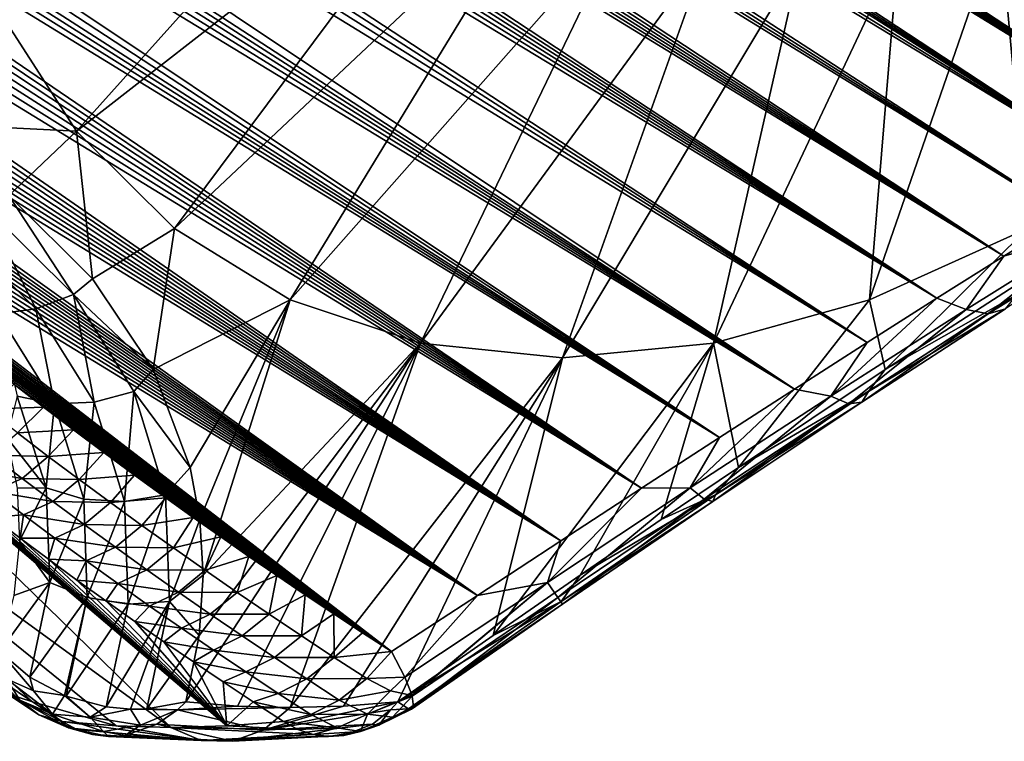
# Model space of a CAD drawing. Header units: metres. Extents: x -80 to 80, y -455 to 95.
# Tile 653 of 656: x 52 to 65, y -54 to -45. Entities that reach past the tile are written whole.
import ezdxf

# ---------------------------------------------------------------- set-up
doc = ezdxf.new("R2010")
doc.units = ezdxf.units.M
doc.layers.add('solid_501010_k_01_01', color=7, linetype='CONTINUOUS')

msp = doc.modelspace()

# ---------------------------------------------------------------- linework, layer by layer
at = {"layer": 'solid_501010_k_01_01'}
for points in [[(65.548538, -47.274212, 50.044323), (42.605839, -33.175243, 28.694996), (42.912868, -33.127987, 28.647327)], [(65.548538, -47.274212, 50.044323), (42.912868, -33.127987, 28.647327), (43.267628, -33.097145, 28.617872)], [(65.548538, -47.274212, 50.044323), (43.267628, -33.097145, 28.617872), (43.681271, -33.086975, 28.611425)], [(66.3256, -46.798866, 49.37059), (43.681271, -33.086975, 28.611425), (44.167881, -33.103352, 28.634546)], [(66.3256, -46.798866, 49.37059), (65.548538, -47.274212, 50.044323), (43.681271, -33.086975, 28.611425)], [(66.3256, -46.798866, 49.37059), (44.167881, -33.103352, 28.634546), (44.745441, -33.1549, 28.697073)], [(66.3256, -46.798866, 49.37059), (44.745441, -33.1549, 28.697073), (45.073944, -33.197006, 28.746624)], [(64.733795, -47.779404, 50.635601), (42.100861, -33.308701, 28.833336), (42.337372, -33.236053, 28.757635)], [(64.733795, -47.779404, 50.635601), (42.337372, -33.236053, 28.757635), (42.605839, -33.175243, 28.694996)], [(65.548538, -47.274212, 50.044323), (64.733795, -47.779404, 50.635601), (42.605839, -33.175243, 28.694996)], [(66.3256, -46.798866, 49.37059), (45.073944, -33.197006, 28.746624), (45.432449, -33.252205, 28.810928)], [(66.3256, -46.798866, 49.37059), (45.432449, -33.252205, 28.810928), (45.823433, -33.322269, 28.892071)], [(64.733795, -47.779404, 50.635601), (41.70084, -33.487366, 29.021276), (41.890041, -33.392525, 28.921299)], [(64.733795, -47.779404, 50.635601), (41.890041, -33.392525, 28.921299), (42.100861, -33.308701, 28.833336)], [(67.063126, -46.354259, 48.614159), (45.823433, -33.322269, 28.892071), (46.249115, -33.408878, 28.991949)], [(67.063126, -46.354259, 48.614159), (66.3256, -46.798866, 49.37059), (45.823433, -33.322269, 28.892071)], [(67.063126, -46.354259, 48.614159), (46.249115, -33.408878, 28.991949), (46.711929, -33.513893, 29.112722)], [(64.733795, -47.779404, 50.635601), (41.529827, -33.594189, 29.134323), (41.70084, -33.487366, 29.021276)], [(67.063126, -46.354259, 48.614159), (46.711929, -33.513893, 29.112722), (47.21558, -33.639915, 29.257635)], [(63.882748, -48.313683, 51.144054), (41.374454, -33.714417, 29.261889), (41.529827, -33.594189, 29.134323)], [(64.733795, -47.779404, 50.635601), (63.882748, -48.313683, 51.144054), (41.529827, -33.594189, 29.134323)], [(67.063126, -46.354259, 48.614159), (47.21558, -33.639915, 29.257635), (47.575535, -33.736729, 29.369007)], [(63.882748, -48.313683, 51.144054), (41.233479, -33.850204, 29.406296), (41.374454, -33.714417, 29.261889)], [(67.063126, -46.354259, 48.614159), (47.575535, -33.736729, 29.369007), (47.95578, -33.844482, 29.492994)], [(63.882748, -48.313683, 51.144054), (41.10648, -34.004623, 29.570873), (41.233479, -33.850204, 29.406296)], [(67.758621, -45.941441, 47.774254), (47.95578, -33.844482, 29.492994), (48.35775, -33.964241, 29.631008)], [(67.758621, -45.941441, 47.774254), (67.063126, -46.354259, 48.614159), (47.95578, -33.844482, 29.492994)], [(63.882748, -48.313683, 51.144054), (40.993908, -34.181686, 29.759912), (41.10648, -34.004623, 29.570873)], [(67.758621, -45.941441, 47.774254), (48.35775, -33.964241, 29.631008), (48.782379, -34.096737, 29.783926)], [(67.758621, -45.941441, 47.774254), (48.782379, -34.096737, 29.783926), (49.230949, -34.242931, 29.953012)], [(63.882748, -48.313683, 51.144054), (40.897888, -34.386089, 29.978529), (40.993908, -34.181686, 29.759912)], [(67.758621, -45.941441, 47.774254), (49.230949, -34.242931, 29.953012), (49.704945, -34.403931, 30.139719)], [(62.996235, -48.876427, 51.568665), (40.821678, -34.624382, 30.233854), (40.897888, -34.386089, 29.978529)], [(63.882748, -48.313683, 51.144054), (62.996235, -48.876427, 51.568665), (40.897888, -34.386089, 29.978529)], [(67.758621, -45.941441, 47.774254), (49.704945, -34.403931, 30.139719), (50.205379, -34.580555, 30.345104)], [(62.996235, -48.876427, 51.568665), (40.770573, -34.90427, 30.534304), (40.821678, -34.624382, 30.233854)], [(67.758621, -45.941441, 47.774254), (50.205379, -34.580555, 30.345104), (50.734352, -34.774342, 30.57131)], [(68.408913, -45.561638, 46.849663), (50.734352, -34.774342, 30.57131), (51.292614, -34.985966, 30.819185)], [(68.408913, -45.561638, 46.849663), (67.758621, -45.941441, 47.774254), (50.734352, -34.774342, 30.57131)], [(62.996235, -48.876427, 51.568665), (40.752106, -35.236153, 30.891275), (40.770573, -34.90427, 30.534304)], [(68.408913, -45.561638, 46.849663), (51.292614, -34.985966, 30.819185), (51.732571, -35.157856, 31.021484)], [(68.408913, -45.561638, 46.849663), (51.732571, -35.157856, 31.021484), (52.190136, -35.340679, 31.237164)], [(62.07473, -49.46706, 51.907646), (40.77747, -35.632664, 31.31881), (40.752106, -35.236153, 30.891275)], [(62.996235, -48.876427, 51.568665), (62.07473, -49.46706, 51.907646), (40.752106, -35.236153, 30.891275)], [(68.408913, -45.561638, 46.849663), (52.190136, -35.340679, 31.237164), (52.667511, -35.536091, 31.468807)], [(68.408913, -45.561638, 46.849663), (52.667511, -35.536091, 31.468807), (53.165024, -35.744373, 31.716799)], [(62.07473, -49.46706, 51.907646), (40.810852, -35.859318, 31.563648), (40.77747, -35.632664, 31.31881)], [(68.408913, -45.561638, 46.849663), (53.165024, -35.744373, 31.716799), (53.577412, -35.920216, 31.926826)], [(62.07473, -49.46706, 51.907646), (40.86095, -36.10738, 31.832026), (40.810852, -35.859318, 31.563648)], [(68.408913, -45.561638, 46.849663), (53.577412, -35.920216, 31.926826), (54.004257, -36.105492, 32.149189)], [(62.07473, -49.46706, 51.907646), (40.930321, -36.378494, 32.1259), (40.86095, -36.10738, 31.832026)], [(68.408913, -45.561638, 46.849663), (54.004257, -36.105492, 32.149189), (54.446476, -36.300804, 32.384769)], [(62.07473, -49.46706, 51.907646), (41.021263, -36.674271, 32.447117), (40.930321, -36.378494, 32.1259)], [(69.010132, -45.216232, 45.838749), (54.446476, -36.300804, 32.384769), (54.90321, -36.505486, 32.632423)], [(69.010132, -45.216232, 45.838749), (68.408913, -45.561638, 46.849663), (54.446476, -36.300804, 32.384769)], [(69.010132, -45.216232, 45.838749), (54.90321, -36.505486, 32.632423), (55.374962, -36.720264, 32.893543)], [(61.118523, -50.084911, 52.158352), (41.136318, -36.996544, 32.797779), (41.021263, -36.674271, 32.447117)], [(62.07473, -49.46706, 51.907646), (61.118523, -50.084911, 52.158352), (41.021263, -36.674271, 32.447117)], [(69.010132, -45.216232, 45.838749), (55.374962, -36.720264, 32.893543), (55.780003, -36.907539, 33.122585)], [(69.010132, -45.216232, 45.838749), (55.780003, -36.907539, 33.122585), (56.196869, -37.102673, 33.362251)], [(61.118523, -50.084911, 52.158352), (41.279289, -37.347832, 33.181049), (41.136318, -36.996544, 32.797779)], [(69.010132, -45.216232, 45.838749), (56.196869, -37.102673, 33.362251), (56.624928, -37.305317, 33.612041)], [(61.118523, -50.084911, 52.158352), (41.391716, -37.599209, 33.455971), (41.279289, -37.347832, 33.181049)], [(69.010132, -45.216232, 45.838749), (56.624928, -37.305317, 33.612041), (57.062515, -37.514965, 33.871696)], [(69.010132, -45.216232, 45.838749), (57.062515, -37.514965, 33.871696), (57.507988, -37.731094, 34.140949)], [(61.118523, -50.084911, 52.158352), (41.518806, -37.865005, 33.747196), (41.391716, -37.599209, 33.455971)], [(69.010132, -45.216232, 45.838749), (57.507988, -37.731094, 34.140949), (57.961796, -37.95388, 34.420071)], [(61.118523, -50.084911, 52.158352), (41.662155, -38.146187, 34.056019), (41.518806, -37.865005, 33.747196)], [(69.010132, -45.216232, 45.838749), (57.961796, -37.95388, 34.420071), (58.424896, -38.183609, 34.709221)], [(60.127842, -50.729084, 52.317272), (41.822803, -38.443417, 34.383247), (41.662155, -38.146187, 34.056019)], [(61.118523, -50.084911, 52.158352), (60.127842, -50.729084, 52.317272), (41.662155, -38.146187, 34.056019)], [(69.010132, -45.216232, 45.838749), (58.424896, -38.183609, 34.709221), (58.895332, -38.419483, 35.007713)], [(69.010132, -45.216232, 45.838749), (58.895332, -38.419483, 35.007713), (59.371132, -38.66069, 35.314873)], [(60.127842, -50.729084, 52.317272), (42.002205, -38.757542, 34.730022), (41.822803, -38.443417, 34.383247)], [(69.557571, -44.906765, 44.739594), (59.371132, -38.66069, 35.314873), (59.851669, -38.906937, 35.63047)], [(69.557571, -44.906765, 44.739594), (69.010132, -45.216232, 45.838749), (59.371132, -38.66069, 35.314873)], [(60.127842, -50.729084, 52.317272), (42.202015, -39.08955, 35.097679), (42.002205, -38.757542, 34.730022)], [(69.557571, -44.906765, 44.739594), (59.851669, -38.906937, 35.63047), (60.338497, -39.158783, 35.955059)], [(60.127842, -50.729084, 52.317272), (42.423466, -39.440125, 35.487118), (42.202015, -39.08955, 35.097679)], [(69.557571, -44.906765, 44.739594), (60.338497, -39.158783, 35.955059), (60.830566, -39.415791, 36.28833)], [(69.557571, -44.906765, 44.739594), (60.830566, -39.415791, 36.28833), (61.255634, -39.63982, 36.58065)], [(60.127842, -50.729084, 52.317272), (42.668945, -39.810604, 35.900284), (42.423466, -39.440125, 35.487118)], [(69.557571, -44.906765, 44.739594), (61.255634, -39.63982, 36.58065), (61.683167, -39.86705, 36.878971)], [(60.127842, -50.729084, 52.317272), (42.939457, -40.201519, 36.337868), (42.668945, -39.810604, 35.900284)], [(69.557571, -44.906765, 44.739594), (61.683167, -39.86705, 36.878971), (62.114326, -40.097946, 37.183773)], [(69.557571, -44.906765, 44.739594), (62.114326, -40.097946, 37.183773), (62.548717, -40.332283, 37.494846)], [(59.102848, -51.398449, 52.3801), (43.16116, -40.509388, 36.68404), (42.939457, -40.201519, 36.337868)], [(60.127842, -50.729084, 52.317272), (59.102848, -51.398449, 52.3801), (42.939457, -40.201519, 36.337868)], [(69.557571, -44.906765, 44.739594), (62.548717, -40.332283, 37.494846), (62.985428, -40.569622, 37.811764)], [(59.102848, -51.398449, 52.3801), (43.398319, -40.829514, 37.044994), (43.16116, -40.509388, 36.68404)], [(69.557571, -44.906765, 44.739594), (62.985428, -40.569622, 37.811764), (63.423553, -40.809517, 38.134094)], [(59.102848, -51.398449, 52.3801), (43.653694, -41.163147, 37.422886), (43.398319, -40.829514, 37.044994)], [(69.557571, -44.906765, 44.739594), (63.423553, -40.809517, 38.134094), (63.862598, -41.051716, 38.461632)], [(59.102848, -51.398449, 52.3801), (43.927673, -41.510456, 37.817959), (43.653694, -41.163147, 37.422886)], [(51.947182, -44.642818, 69.333382), (52.94669, -46.188084, 67.38102), (57.473606, -41.143372, 68.748848)], [(52.94669, -46.188084, 67.38102), (58.123951, -42.148823, 67.478516), (57.473606, -41.143372, 68.748848)], [(69.557571, -44.906765, 44.739594), (63.862598, -41.051716, 38.461632), (64.303833, -41.296791, 38.795055)], [(69.557571, -44.906765, 44.739594), (64.303833, -41.296791, 38.795055), (64.746719, -41.544437, 39.134029)], [(59.102848, -51.398449, 52.3801), (44.160156, -41.798119, 38.146282), (43.927673, -41.510456, 37.817959)], [(59.102848, -51.398449, 52.3801), (44.406647, -42.095535, 38.487278), (44.160156, -41.798119, 38.146282)], [(59.102848, -51.398449, 52.3801), (44.668129, -42.403309, 38.841839), (44.406647, -42.095535, 38.487278)], [(52.94669, -46.188084, 67.38102), (54.194527, -47.427288, 65.354721), (58.123951, -42.148823, 67.478516)], [(54.194527, -47.427288, 65.354721), (58.935875, -42.955132, 66.160072), (58.123951, -42.148823, 67.478516)], [(59.102848, -51.398449, 52.3801), (44.943375, -42.720966, 39.209007), (44.668129, -42.403309, 38.841839)], [(58.043709, -52.091496, 52.341705), (45.233868, -43.048641, 39.589577), (44.943375, -42.720966, 39.209007)], [(59.102848, -51.398449, 52.3801), (58.043709, -52.091496, 52.341705), (44.943375, -42.720966, 39.209007)], [(58.043709, -52.091496, 52.341705), (45.488804, -43.329498, 39.917629), (45.233868, -43.048641, 39.589577)], [(54.194527, -47.427288, 65.354721), (55.662819, -48.332752, 63.299767), (58.935875, -42.955132, 66.160072)], [(55.662819, -48.332752, 63.299767), (59.891247, -43.544285, 64.822983), (58.935875, -42.955132, 66.160072)], [(65.034286, -47.427288, 54.167126), (65.988945, -42.955132, 58.880684), (64.682686, -43.544285, 59.877792)], [(58.043709, -52.091496, 52.341705), (45.75573, -43.618217, 40.256325), (45.488804, -43.329498, 39.917629)], [(55.662819, -48.332752, 63.299767), (57.318771, -48.884251, 61.262054), (59.891247, -43.544285, 64.822983)], [(57.318771, -48.884251, 61.262054), (60.968716, -43.903126, 63.497112), (59.891247, -43.544285, 64.822983)], [(63.026718, -48.332752, 55.69957), (64.682686, -43.544285, 59.877792), (63.391495, -43.903126, 60.99659)], [(63.026718, -48.332752, 55.69957), (65.034286, -47.427288, 54.167126), (64.682686, -43.544285, 59.877792)], [(58.043709, -52.091496, 52.341705), (46.0341, -43.914383, 40.60508), (45.75573, -43.618217, 40.256325)], [(58.043709, -52.091496, 52.341705), (46.323494, -44.216648, 40.962738), (46.0341, -43.914383, 40.60508)], [(57.318771, -48.884251, 61.262054), (59.125385, -49.069462, 59.287106), (60.968716, -43.903126, 63.497112)], [(60.968716, -43.903126, 63.497112), (59.125385, -49.069462, 59.287106), (62.144218, -44.023636, 62.212082)], [(61.042309, -48.884251, 57.419033), (63.391495, -43.903126, 60.99659), (62.144218, -44.023636, 62.212082)], [(61.042309, -48.884251, 57.419033), (63.026718, -48.332752, 55.69957), (63.391495, -43.903126, 60.99659)], [(59.125385, -49.069462, 59.287106), (61.042309, -48.884251, 57.419033), (62.144218, -44.023636, 62.212082)], [(58.043709, -52.091496, 52.341705), (46.623493, -44.523659, 41.328167), (46.323494, -44.216648, 40.962738)], [(58.043709, -52.091496, 52.341705), (46.934361, -44.835705, 41.701736), (46.623493, -44.523659, 41.328167)], [(50.75547, -46.077927, 68.692795), (52.94669, -46.188084, 67.38102), (51.947182, -44.642818, 69.333382)], [(58.043709, -52.091496, 52.341705), (47.256332, -45.153549, 42.084133), (46.934361, -44.835705, 41.701736)], [(58.043709, -52.091496, 52.341705), (47.588558, -45.475704, 42.473923), (47.256332, -45.153549, 42.084133)], [(58.043709, -52.091496, 52.341705), (47.930168, -45.800659, 42.869698), (47.588558, -45.475704, 42.473923)], [(58.043709, -52.091496, 52.341705), (48.280857, -46.127914, 43.271015), (47.930168, -45.800659, 42.869698)], [(56.950535, -52.806335, 52.196156), (48.641254, -46.458607, 43.679024), (48.280857, -46.127914, 43.271015)], [(58.043709, -52.091496, 52.341705), (56.950535, -52.806335, 52.196156), (48.280857, -46.127914, 43.271015)], [(50.75547, -46.077927, 68.692795), (52.087105, -47.008976, 67.092422), (52.94669, -46.188084, 67.38102)], [(52.087105, -47.008976, 67.092422), (53.151287, -48.065784, 65.36438), (52.94669, -46.188084, 67.38102)], [(53.151287, -48.065784, 65.36438), (54.194527, -47.427288, 65.354721), (52.94669, -46.188084, 67.38102)], [(56.950535, -52.806335, 52.196156), (49.010956, -46.791916, 44.093021), (48.641254, -46.458607, 43.679024)], [(56.950535, -52.806335, 52.196156), (49.3349, -47.078995, 44.452053), (49.010956, -46.791916, 44.093021)], [(52.908428, -48.267532, 65.262787), (52.087105, -47.008976, 67.092422), (51.791489, -47.158298, 67.076553)], [(52.908428, -48.267532, 65.262787), (53.151287, -48.065784, 65.36438), (52.087105, -47.008976, 67.092422)], [(56.950535, -52.806335, 52.196156), (49.665146, -47.366898, 44.814568), (49.3349, -47.078995, 44.452053)], [(51.791489, -47.158298, 67.076553), (51.351315, -47.375782, 66.885696), (52.431164, -48.448181, 65.132156)], [(52.908428, -48.267532, 65.262787), (51.791489, -47.158298, 67.076553), (52.431164, -48.448181, 65.132156)], [(65.864235, -47.450848, 50.432999), (64.733795, -47.779404, 50.635601), (65.548538, -47.274212, 50.044323)], [(56.950535, -52.806335, 52.196156), (50.002251, -47.65646, 45.18145), (49.665146, -47.366898, 44.814568)], [(52.431164, -48.448181, 65.132156), (51.351315, -47.375782, 66.885696), (51.950382, -48.512096, 64.926628)], [(53.151287, -48.065784, 65.36438), (53.920109, -49.22068, 63.553902), (54.194527, -47.427288, 65.354721)], [(53.920109, -49.22068, 63.553902), (55.662819, -48.332752, 63.299767), (54.194527, -47.427288, 65.354721)], [(63.225353, -49.220909, 53.949833), (65.034286, -47.427288, 54.167126), (63.026718, -48.332752, 55.69957)], [(63.225353, -49.220909, 53.949833), (65.010956, -48.065815, 53.124126), (65.034286, -47.427288, 54.167126)], [(65.864235, -47.450848, 50.432999), (64.255249, -48.454868, 51.495312), (64.733795, -47.779404, 50.635601)], [(64.535515, -48.512123, 51.937637), (64.255249, -48.454868, 51.495312), (65.864235, -47.450848, 50.432999)], [(66.196548, -47.47562, 50.840958), (64.535515, -48.512123, 51.937637), (65.864235, -47.450848, 50.432999)], [(64.756111, -48.448208, 52.41169), (64.535515, -48.512123, 51.937637), (66.196548, -47.47562, 50.840958)], [(56.950535, -52.806335, 52.196156), (50.34594, -47.94738, 45.552395), (50.002251, -47.65646, 45.18145)], [(64.255249, -48.454868, 51.495312), (63.882748, -48.313683, 51.144054), (64.733795, -47.779404, 50.635601)], [(56.950535, -52.806335, 52.196156), (50.695683, -48.238976, 45.926712), (50.34594, -47.94738, 45.552395)], [(52.908428, -48.267532, 65.262787), (53.920109, -49.22068, 63.553902), (53.151287, -48.065784, 65.36438)], [(64.901749, -48.267559, 52.88459), (65.010956, -48.065815, 53.124126), (63.225353, -49.220909, 53.949833)], [(56.950535, -52.806335, 52.196156), (51.050953, -48.530548, 46.303726), (50.695683, -48.238976, 45.926712)], [(52.908428, -48.267532, 65.262787), (52.431164, -48.448181, 65.132156), (53.170563, -49.634007, 63.27903)], [(53.674519, -49.498238, 63.35025), (53.920109, -49.22068, 63.553902), (52.908428, -48.267532, 65.262787)], [(53.674519, -49.498238, 63.35025), (52.908428, -48.267532, 65.262787), (53.170563, -49.634007, 63.27903)], [(64.901749, -48.267559, 52.88459), (63.225353, -49.220909, 53.949833), (63.014359, -49.49826, 53.710678)], [(64.901749, -48.267559, 52.88459), (63.014359, -49.49826, 53.710678), (64.756111, -48.448208, 52.41169)], [(53.920109, -49.22068, 63.553902), (54.390553, -50.463123, 61.673161), (55.662819, -48.332752, 63.299767)], [(54.390553, -50.463123, 61.673161), (54.513641, -51.127846, 60.688908), (55.662819, -48.332752, 63.299767)], [(54.513641, -51.127846, 60.688908), (54.555805, -51.835056, 59.655167), (55.662819, -48.332752, 63.299767)], [(54.555805, -51.835056, 59.655167), (57.318771, -48.884251, 61.262054), (55.662819, -48.332752, 63.299767)], [(61.360283, -50.46344, 54.479389), (63.026718, -48.332752, 55.69957), (61.042309, -48.884251, 57.419033)], [(61.360283, -50.46344, 54.479389), (63.225353, -49.220909, 53.949833), (63.026718, -48.332752, 55.69957)], [(62.536079, -49.556206, 52.244038), (62.996235, -48.876427, 51.568665), (63.882748, -48.313683, 51.144054)], [(64.255249, -48.454868, 51.495312), (62.536079, -49.556206, 52.244038), (63.882748, -48.313683, 51.144054)], [(56.950535, -52.806335, 52.196156), (51.411472, -48.82172, 46.683079), (51.050953, -48.530548, 46.303726)], [(52.431164, -48.448181, 65.132156), (51.950382, -48.512096, 64.926628), (52.665207, -49.653782, 63.13171)], [(52.665207, -49.653782, 63.13171), (51.950382, -48.512096, 64.926628), (52.193508, -49.556187, 62.91851)], [(53.170563, -49.634007, 63.27903), (52.431164, -48.448181, 65.132156), (52.665207, -49.653782, 63.13171)], [(62.764065, -49.653801, 52.708771), (62.536079, -49.556206, 52.244038), (64.255249, -48.454868, 51.495312)], [(64.535515, -48.512123, 51.937637), (62.764065, -49.653801, 52.708771), (64.255249, -48.454868, 51.495312)], [(62.927265, -49.634029, 53.209221), (62.764065, -49.653801, 52.708771), (64.535515, -48.512123, 51.937637)], [(64.756111, -48.448208, 52.41169), (62.927265, -49.634029, 53.209221), (64.535515, -48.512123, 51.937637)], [(63.014359, -49.49826, 53.710678), (62.927265, -49.634029, 53.209221), (64.756111, -48.448208, 52.41169)], [(47.512047, -48.944664, 48.034843), (49.079361, -48.828285, 46.427143), (54.147732, -53.770401, 54.464214)], [(49.079361, -48.828285, 46.427143), (54.856792, -53.751476, 53.743675), (54.147732, -53.770401, 54.464214)], [(49.079361, -48.828285, 46.427143), (49.455154, -49.151028, 46.837959), (54.856792, -53.751476, 53.743675)], [(56.950535, -52.806335, 52.196156), (51.778, -49.11338, 47.065792), (51.411472, -48.82172, 46.683079)], [(54.336388, -53.444271, 57.341351), (54.992908, -53.498604, 56.63139), (57.318771, -48.884251, 61.262054)], [(54.504566, -52.600166, 58.549408), (54.336388, -53.444271, 57.341351), (57.318771, -48.884251, 61.262054)], [(54.555805, -51.835056, 59.655167), (54.504566, -52.600166, 58.549408), (57.318771, -48.884251, 61.262054)], [(54.992908, -53.498604, 56.63139), (55.661312, -53.516727, 55.930737), (57.318771, -48.884251, 61.262054)], [(57.318771, -48.884251, 61.262054), (55.661312, -53.516727, 55.930737), (59.125385, -49.069462, 59.287106)], [(58.241928, -52.600323, 54.691868), (61.042309, -48.884251, 57.419033), (59.125385, -49.069462, 59.287106)], [(58.241928, -52.600323, 54.691868), (59.348598, -51.835316, 54.708195), (61.042309, -48.884251, 57.419033)], [(59.348598, -51.835316, 54.708195), (60.380417, -51.128159, 54.633453), (61.042309, -48.884251, 57.419033)], [(60.380417, -51.128159, 54.633453), (61.360283, -50.46344, 54.479389), (61.042309, -48.884251, 57.419033)], [(62.536079, -49.556206, 52.244038), (62.07473, -49.46706, 51.907646), (62.996235, -48.876427, 51.568665)], [(53.449936, -53.751476, 55.195679), (47.512047, -48.944664, 48.034843), (54.147732, -53.770401, 54.464214)], [(52.386383, -53.44397, 55.564808), (52.008865, -53.191185, 55.195618), (47.512047, -48.944664, 48.034843)], [(53.449936, -53.751476, 55.195679), (52.386383, -53.44397, 55.564808), (47.512047, -48.944664, 48.034843)], [(49.455154, -49.151028, 46.837959), (49.83839, -49.474098, 47.252487), (54.856792, -53.751476, 53.743675)], [(56.950535, -52.806335, 52.196156), (52.150143, -49.405128, 47.451427), (51.778, -49.11338, 47.065792)], [(55.661312, -53.516727, 55.930737), (56.340515, -53.498604, 55.24054), (59.125385, -49.069462, 59.287106)], [(56.340515, -53.498604, 55.24054), (57.029392, -53.444271, 54.561932), (59.125385, -49.069462, 59.287106)], [(57.029392, -53.444271, 54.561932), (58.241928, -52.600323, 54.691868), (59.125385, -49.069462, 59.287106)], [(53.674519, -49.498238, 63.35025), (54.390553, -50.463123, 61.673161), (53.920109, -49.22068, 63.553902)], [(63.014359, -49.49826, 53.710678), (63.225353, -49.220909, 53.949833), (61.360283, -50.46344, 54.479389)], [(51.806061, -49.724369, 47.531231), (52.150143, -49.405128, 47.451427), (52.527313, -49.696346, 47.839317)], [(56.950535, -52.806335, 52.196156), (52.527313, -49.696346, 47.839317), (52.150143, -49.405128, 47.451427)], [(49.83839, -49.474098, 47.252487), (50.166481, -49.746002, 47.604023), (54.856792, -53.751476, 53.743675)], [(52.56123, -50.724293, 61.118401), (52.193508, -49.556187, 62.91851), (52.063099, -50.084846, 61.504436)], [(52.665207, -49.653782, 63.13171), (52.193508, -49.556187, 62.91851), (52.56123, -50.724293, 61.118401)], [(53.674519, -49.498238, 63.35025), (53.170563, -49.634007, 63.27903), (53.558815, -50.897663, 61.374195)], [(54.078449, -50.812637, 61.389297), (53.674519, -49.498238, 63.35025), (53.558815, -50.897663, 61.374195)], [(54.078449, -50.812637, 61.389297), (54.390553, -50.463123, 61.673161), (53.674519, -49.498238, 63.35025)], [(60.748493, -50.724304, 52.668404), (61.118523, -50.084911, 52.158352), (62.07473, -49.46706, 51.907646)], [(62.536079, -49.556206, 52.244038), (60.748493, -50.724304, 52.668404), (62.07473, -49.46706, 51.907646)], [(60.926922, -50.867527, 53.142879), (60.748493, -50.724304, 52.668404), (62.536079, -49.556206, 52.244038)], [(62.764065, -49.653801, 52.708771), (60.926922, -50.867527, 53.142879), (62.536079, -49.556206, 52.244038)], [(63.014359, -49.49826, 53.710678), (61.360283, -50.46344, 54.479389), (61.067154, -50.812653, 54.176311)], [(63.014359, -49.49826, 53.710678), (61.067154, -50.812653, 54.176311), (62.927265, -49.634029, 53.209221)], [(53.041103, -50.867516, 61.281761), (52.665207, -49.653782, 63.13171), (52.56123, -50.724293, 61.118401)], [(53.170563, -49.634007, 63.27903), (52.665207, -49.653782, 63.13171), (53.041103, -50.867516, 61.281761)], [(53.558815, -50.897663, 61.374195), (53.170563, -49.634007, 63.27903), (53.041103, -50.867516, 61.281761)], [(61.035656, -50.897675, 53.657413), (60.926922, -50.867527, 53.142879), (62.764065, -49.653801, 52.708771)], [(62.927265, -49.634029, 53.209221), (61.035656, -50.897675, 53.657413), (62.764065, -49.653801, 52.708771)], [(61.067154, -50.812653, 54.176311), (61.035656, -50.897675, 53.657413), (62.927265, -49.634029, 53.209221)], [(50.166481, -49.746002, 47.604023), (50.499031, -50.017326, 47.957298), (54.856792, -53.751476, 53.743675)], [(51.806061, -49.724369, 47.531231), (52.527313, -49.696346, 47.839317), (52.19529, -50.025185, 47.929932)], [(52.19529, -50.025185, 47.929932), (52.527313, -49.696346, 47.839317), (52.908928, -49.986401, 48.228786)], [(56.950535, -52.806335, 52.196156), (52.908928, -49.986401, 48.228786), (52.527313, -49.696346, 47.839317)], [(50.499031, -50.017326, 47.957298), (50.836872, -50.288639, 48.31308), (54.856792, -53.751476, 53.743675)], [(52.19529, -50.025185, 47.929932), (52.587063, -50.323215, 48.328274), (51.863789, -50.306541, 48.135029)], [(52.19529, -50.025185, 47.929932), (52.908928, -49.986401, 48.228786), (52.587063, -50.323215, 48.328274)], [(52.587063, -50.323215, 48.328274), (52.908928, -49.986401, 48.228786), (53.294846, -50.275112, 48.619682)], [(56.950535, -52.806335, 52.196156), (53.294846, -50.275112, 48.619682), (52.908928, -49.986401, 48.228786)], [(52.56123, -50.724293, 61.118401), (52.063099, -50.084846, 61.504436), (52.190674, -50.729057, 60.509174)], [(60.748493, -50.724304, 52.668404), (60.127842, -50.729084, 52.317272), (61.118523, -50.084911, 52.158352)], [(50.836872, -50.288639, 48.31308), (51.179577, -50.559551, 48.670963), (54.856792, -53.751476, 53.743675)], [(51.486317, -50.472527, 48.37532), (51.863789, -50.306541, 48.135029), (52.254349, -50.60397, 48.530807)], [(52.587063, -50.323215, 48.328274), (52.254349, -50.60397, 48.530807), (51.863789, -50.306541, 48.135029)], [(52.587063, -50.323215, 48.328274), (53.294846, -50.275112, 48.619682), (52.981331, -50.618454, 48.726269)], [(52.981331, -50.618454, 48.726269), (53.294846, -50.275112, 48.619682), (53.685787, -50.563213, 49.012886)], [(56.950535, -52.806335, 52.196156), (53.685787, -50.563213, 49.012886), (53.294846, -50.275112, 48.619682)], [(52.587063, -50.323215, 48.328274), (52.981331, -50.618454, 48.726269), (52.254349, -50.60397, 48.530807)], [(51.179577, -50.559551, 48.670963), (51.526566, -50.829582, 49.030399), (54.856792, -53.751476, 53.743675)], [(51.486317, -50.472527, 48.37532), (52.254349, -50.60397, 48.530807), (51.878429, -50.772194, 48.771984)], [(54.078449, -50.812637, 61.389297), (54.513641, -51.127846, 60.688908), (54.390553, -50.463123, 61.673161)], [(61.067154, -50.812653, 54.176311), (61.360283, -50.46344, 54.479389), (60.380417, -51.128159, 54.633453)], [(51.878429, -50.772194, 48.771984), (52.254349, -50.60397, 48.530807), (52.647339, -50.89856, 48.926292)], [(52.981331, -50.618454, 48.726269), (52.647339, -50.89856, 48.926292), (52.254349, -50.60397, 48.530807)], [(52.981331, -50.618454, 48.726269), (53.378048, -50.9109, 49.123924), (52.647339, -50.89856, 48.926292)], [(52.981331, -50.618454, 48.726269), (53.685787, -50.563213, 49.012886), (53.378048, -50.9109, 49.123924)], [(53.378048, -50.9109, 49.123924), (53.685787, -50.563213, 49.012886), (54.08128, -50.850266, 49.40789)], [(56.950535, -52.806335, 52.196156), (54.08128, -50.850266, 49.40789), (53.685787, -50.563213, 49.012886)], [(51.878429, -50.772194, 48.771984), (52.272976, -51.068924, 49.168392), (51.877254, -51.098263, 49.390831)], [(51.878429, -50.772194, 48.771984), (52.647339, -50.89856, 48.926292), (52.272976, -51.068924, 49.168392)], [(52.56123, -50.724293, 61.118401), (52.190674, -50.729057, 60.509174), (52.221111, -51.398434, 59.482685)], [(52.608227, -51.926483, 59.299278), (52.56123, -50.724293, 61.118401), (52.221111, -51.398434, 59.482685)], [(53.041103, -50.867516, 61.281761), (52.56123, -50.724293, 61.118401), (52.608227, -51.926483, 59.299278)], [(54.078449, -50.812637, 61.389297), (53.558815, -50.897663, 61.374195), (53.602711, -52.20105, 59.461376)], [(54.127354, -52.170261, 59.425625), (54.078449, -50.812637, 61.389297), (53.602711, -52.20105, 59.461376)], [(54.127354, -52.170261, 59.425625), (54.513641, -51.127846, 60.688908), (54.078449, -50.812637, 61.389297)], [(60.748493, -50.724304, 52.668404), (58.93177, -51.926487, 52.772812), (60.127842, -50.729084, 52.317272)], [(59.065731, -52.11787, 53.244938), (58.93177, -51.926487, 52.772812), (60.748493, -50.724304, 52.668404)], [(58.93177, -51.926487, 52.772812), (59.102848, -51.398449, 52.3801), (60.127842, -50.729084, 52.317272)], [(60.926922, -50.867527, 53.142879), (59.065731, -52.11787, 53.244938), (60.748493, -50.724304, 52.668404)], [(61.067154, -50.812653, 54.176311), (59.348598, -51.835316, 54.708195), (59.106022, -52.170265, 54.287193)], [(61.067154, -50.812653, 54.176311), (59.106022, -52.170265, 54.287193), (61.035656, -50.897675, 53.657413)], [(61.067154, -50.812653, 54.176311), (60.380417, -51.128159, 54.633453), (59.348598, -51.835316, 54.708195)], [(51.526566, -50.829582, 49.030399), (51.877254, -51.098263, 49.390831), (54.856792, -53.751476, 53.743675)], [(52.272976, -51.068924, 49.168392), (52.647339, -50.89856, 48.926292), (53.042717, -51.190311, 49.321495)], [(53.084347, -52.117867, 59.418266), (53.041103, -50.867516, 61.281761), (52.608227, -51.926483, 59.299278)], [(53.378048, -50.9109, 49.123924), (53.042717, -51.190311, 49.321495), (52.647339, -50.89856, 48.926292)], [(53.558815, -50.897663, 61.374195), (53.041103, -50.867516, 61.281761), (53.084347, -52.117867, 59.418266)], [(53.378048, -50.9109, 49.123924), (53.777164, -51.20055, 49.521252), (53.042717, -51.190311, 49.321495)], [(53.602711, -52.20105, 59.461376), (53.558815, -50.897663, 61.374195), (53.084347, -52.117867, 59.418266)], [(53.378048, -50.9109, 49.123924), (54.08128, -50.850266, 49.40789), (53.777164, -51.20055, 49.521252)], [(53.777164, -51.20055, 49.521252), (54.08128, -50.850266, 49.40789), (54.430614, -51.100178, 49.754528)], [(56.950535, -52.806335, 52.196156), (54.430614, -51.100178, 49.754528), (54.08128, -50.850266, 49.40789)], [(59.125191, -52.201054, 53.761681), (59.065731, -52.11787, 53.244938), (60.926922, -50.867527, 53.142879)], [(59.106022, -52.170265, 54.287193), (59.125191, -52.201054, 53.761681), (61.035656, -50.897675, 53.657413)], [(61.035656, -50.897675, 53.657413), (59.125191, -52.201054, 53.761681), (60.926922, -50.867527, 53.142879)], [(52.272976, -51.068924, 49.168392), (52.231556, -51.365494, 49.752167), (51.877254, -51.098263, 49.390831)], [(51.877254, -51.098263, 49.390831), (52.231556, -51.365494, 49.752167), (54.856792, -53.751476, 53.743675)], [(52.272976, -51.068924, 49.168392), (52.669907, -51.362717, 49.564556), (52.231556, -51.365494, 49.752167)], [(52.272976, -51.068924, 49.168392), (53.042717, -51.190311, 49.321495), (52.669907, -51.362717, 49.564556)], [(53.777164, -51.20055, 49.521252), (54.430614, -51.100178, 49.754528), (54.178642, -51.487404, 49.918255)], [(54.127354, -52.170261, 59.425625), (54.555805, -51.835056, 59.655167), (54.513641, -51.127846, 60.688908)], [(54.178642, -51.487404, 49.918255), (54.430614, -51.100178, 49.754528), (54.782616, -51.348545, 50.101681)], [(56.950535, -52.806335, 52.196156), (54.782616, -51.348545, 50.101681), (54.430614, -51.100178, 49.754528)], [(52.669907, -51.362717, 49.564556), (53.042717, -51.190311, 49.321495), (53.440437, -51.479229, 49.716423)], [(53.777164, -51.20055, 49.521252), (53.440437, -51.479229, 49.716423), (53.042717, -51.190311, 49.321495)], [(53.777164, -51.20055, 49.521252), (54.178642, -51.487404, 49.918255), (53.440437, -51.479229, 49.716423)], [(52.608227, -51.926483, 59.299278), (52.221111, -51.398434, 59.482685), (52.149296, -52.091488, 58.425278)], [(52.669907, -51.362717, 49.564556), (52.590206, -51.631752, 50.115059), (52.231556, -51.365494, 49.752167)], [(52.231556, -51.365494, 49.752167), (52.590206, -51.631752, 50.115059), (54.856792, -53.751476, 53.743675)], [(52.669907, -51.362717, 49.564556), (53.06918, -51.653576, 49.960487), (52.590206, -51.631752, 50.115059)], [(52.669907, -51.362717, 49.564556), (53.440437, -51.479229, 49.716423), (53.06918, -51.653576, 49.960487)], [(54.178642, -51.487404, 49.918255), (54.782616, -51.348545, 50.101681), (54.582451, -51.77145, 50.314941)], [(54.582451, -51.77145, 50.314941), (54.782616, -51.348545, 50.101681), (55.137009, -51.595127, 50.449066)], [(56.950535, -52.806335, 52.196156), (55.137009, -51.595127, 50.449066), (54.782616, -51.348545, 50.101681)], [(58.93177, -51.926487, 52.772812), (58.043709, -52.091496, 52.341705), (59.102848, -51.398449, 52.3801)], [(53.06918, -51.653576, 49.960487), (53.440437, -51.479229, 49.716423), (53.840458, -51.765308, 50.111088)], [(54.178642, -51.487404, 49.918255), (53.840458, -51.765308, 50.111088), (53.440437, -51.479229, 49.716423)], [(54.178642, -51.487404, 49.918255), (54.582451, -51.77145, 50.314941), (53.840458, -51.765308, 50.111088)], [(52.590206, -51.631752, 50.115059), (52.952759, -51.896667, 50.479061), (54.856792, -53.751476, 53.743675)], [(53.06918, -51.653576, 49.960487), (52.952759, -51.896667, 50.479061), (52.590206, -51.631752, 50.115059)], [(53.06918, -51.653576, 49.960487), (53.470757, -51.941505, 50.356197), (52.952759, -51.896667, 50.479061)], [(53.06918, -51.653576, 49.960487), (53.840458, -51.765308, 50.111088), (53.470757, -51.941505, 50.356197)], [(54.582451, -51.77145, 50.314941), (55.137009, -51.595127, 50.449066), (54.988556, -52.052689, 50.711304)], [(54.988556, -52.052689, 50.711304), (55.137009, -51.595127, 50.449066), (55.494133, -51.840229, 50.79707)], [(56.950535, -52.806335, 52.196156), (55.494133, -51.840229, 50.79707), (55.137009, -51.595127, 50.449066)], [(53.470757, -51.941505, 50.356197), (53.840458, -51.765308, 50.111088), (54.242752, -52.048546, 50.505489)], [(54.582451, -51.77145, 50.314941), (54.242752, -52.048546, 50.505489), (53.840458, -51.765308, 50.111088)], [(54.582451, -51.77145, 50.314941), (54.988556, -52.052689, 50.711304), (54.242752, -52.048546, 50.505489)], [(52.608227, -51.926483, 59.299278), (52.149296, -52.091488, 58.425278), (51.969303, -52.806335, 57.337231)], [(52.352215, -53.131618, 57.493706), (52.608227, -51.926483, 59.299278), (51.969303, -52.806335, 57.337231)], [(53.084347, -52.117867, 59.418266), (52.608227, -51.926483, 59.299278), (52.352215, -53.131618, 57.493706)], [(52.952759, -51.896667, 50.479061), (53.318691, -52.15984, 50.843681), (54.856792, -53.751476, 53.743675)], [(53.470757, -51.941505, 50.356197), (53.318691, -52.15984, 50.843681), (52.952759, -51.896667, 50.479061)], [(54.127354, -52.170261, 59.425625), (54.504566, -52.600166, 58.549408), (54.555805, -51.835056, 59.655167)], [(54.988556, -52.052689, 50.711304), (55.494133, -51.840229, 50.79707), (55.396938, -52.331108, 51.107342)], [(55.396938, -52.331108, 51.107342), (55.494133, -51.840229, 50.79707), (55.854053, -52.083904, 51.145775)], [(56.950535, -52.806335, 52.196156), (55.854053, -52.083904, 51.145775), (55.494133, -51.840229, 50.79707)], [(58.93177, -51.926487, 52.772812), (57.119026, -53.131618, 52.573936), (58.043709, -52.091496, 52.341705)], [(58.93177, -51.926487, 52.772812), (57.212547, -53.362759, 53.011707), (57.119026, -53.131618, 52.573936)], [(58.93177, -51.926487, 52.772812), (57.21513, -53.371204, 53.033115), (57.212547, -53.362759, 53.011707)], [(59.065731, -52.11787, 53.244938), (57.21513, -53.371204, 53.033115), (58.93177, -51.926487, 52.772812)], [(59.106022, -52.170265, 54.287193), (59.348598, -51.835316, 54.708195), (58.241928, -52.600323, 54.691868)], [(53.470757, -51.941505, 50.356197), (53.874607, -52.226494, 50.751686), (53.318691, -52.15984, 50.843681)], [(53.470757, -51.941505, 50.356197), (54.242752, -52.048546, 50.505489), (53.874607, -52.226494, 50.751686)], [(53.874607, -52.226494, 50.751686), (54.242752, -52.048546, 50.505489), (54.647289, -52.328938, 50.899628)], [(54.988556, -52.052689, 50.711304), (54.647289, -52.328938, 50.899628), (54.242752, -52.048546, 50.505489)], [(54.988556, -52.052689, 50.711304), (55.396938, -52.331108, 51.107342), (54.647289, -52.328938, 50.899628)], [(52.794407, -53.363434, 57.573513), (53.084347, -52.117867, 59.418266), (52.352215, -53.131618, 57.493706)], [(52.794407, -53.363434, 57.573513), (52.814198, -53.371204, 57.575264), (53.084347, -52.117867, 59.418266)], [(53.602711, -52.20105, 59.461376), (53.084347, -52.117867, 59.418266), (52.814198, -53.371204, 57.575264)], [(53.318691, -52.15984, 50.843681), (53.687473, -52.420876, 51.208408), (54.856792, -53.751476, 53.743675)], [(53.874607, -52.226494, 50.751686), (53.687473, -52.420876, 51.208408), (53.318691, -52.15984, 50.843681)], [(54.127354, -52.170261, 59.425625), (53.602711, -52.20105, 59.461376), (53.322845, -53.508125, 57.576015)], [(53.634682, -53.536682, 57.537636), (54.127354, -52.170261, 59.425625), (53.322845, -53.508125, 57.576015)], [(53.634682, -53.536682, 57.537636), (53.842903, -53.532852, 57.495953), (54.127354, -52.170261, 59.425625)], [(53.842903, -53.532852, 57.495953), (54.504566, -52.600166, 58.549408), (54.127354, -52.170261, 59.425625)], [(55.396938, -52.331108, 51.107342), (55.854053, -52.083904, 51.145775), (55.807564, -52.606709, 51.503059)], [(55.807564, -52.606709, 51.503059), (55.854053, -52.083904, 51.145775), (56.216759, -52.326149, 51.495186)], [(56.950535, -52.806335, 52.196156), (56.216759, -52.326149, 51.495186), (55.854053, -52.083904, 51.145775)], [(57.119026, -53.131618, 52.573936), (56.950535, -52.806335, 52.196156), (58.043709, -52.091496, 52.341705)], [(59.106022, -52.170265, 54.287193), (58.241928, -52.600323, 54.691868), (57.029392, -53.444271, 54.561932)], [(59.106022, -52.170265, 54.287193), (57.029392, -53.444271, 54.561932), (57.168335, -53.532852, 54.063812)], [(59.106022, -52.170265, 54.287193), (57.168335, -53.532852, 54.063812), (59.125191, -52.201054, 53.761681)], [(59.065731, -52.11787, 53.244938), (57.231941, -53.508125, 53.541485), (57.21513, -53.371204, 53.033115)], [(59.125191, -52.201054, 53.761681), (57.231941, -53.508125, 53.541485), (59.065731, -52.11787, 53.244938)], [(53.322845, -53.508125, 57.576015), (53.602711, -52.20105, 59.461376), (52.814198, -53.371204, 57.575264)], [(53.874607, -52.226494, 50.751686), (54.280708, -52.508541, 51.146957), (53.687473, -52.420876, 51.208408)], [(53.874607, -52.226494, 50.751686), (54.647289, -52.328938, 50.899628), (54.280708, -52.508541, 51.146957)], [(59.125191, -52.201054, 53.761681), (57.168335, -53.532852, 54.063812), (57.203655, -53.536636, 53.852676)], [(59.125191, -52.201054, 53.761681), (57.203655, -53.536636, 53.852676), (57.231941, -53.508125, 53.541485)], [(53.687473, -52.420876, 51.208408), (54.058968, -52.679668, 51.573093), (54.856792, -53.751476, 53.743675)], [(54.280708, -52.508541, 51.146957), (54.058968, -52.679668, 51.573093), (53.687473, -52.420876, 51.208408)], [(54.280708, -52.508541, 51.146957), (54.647289, -52.328938, 50.899628), (55.05405, -52.606476, 51.293507)], [(55.396938, -52.331108, 51.107342), (55.05405, -52.606476, 51.293507), (54.647289, -52.328938, 50.899628)], [(55.396938, -52.331108, 51.107342), (55.807564, -52.606709, 51.503059), (55.05405, -52.606476, 51.293507)], [(55.807564, -52.606709, 51.503059), (56.216759, -52.326149, 51.495186), (56.220402, -52.879478, 51.898457)], [(56.950535, -52.806335, 52.196156), (56.582256, -52.566959, 51.845314), (56.216759, -52.326149, 51.495186)], [(56.220402, -52.879478, 51.898457), (56.216759, -52.326149, 51.495186), (56.582256, -52.566959, 51.845314)], [(54.280708, -52.508541, 51.146957), (54.68903, -52.787643, 51.542015), (54.058968, -52.679668, 51.573093)], [(54.280708, -52.508541, 51.146957), (55.05405, -52.606476, 51.293507), (54.68903, -52.787643, 51.542015)], [(53.842903, -53.532852, 57.495953), (54.336388, -53.444271, 57.341351), (54.504566, -52.600166, 58.549408)], [(54.058968, -52.679668, 51.573093), (54.433582, -52.936466, 51.938103), (54.856792, -53.751476, 53.743675)], [(54.68903, -52.787643, 51.542015), (54.433582, -52.936466, 51.938103), (54.058968, -52.679668, 51.573093)], [(54.68903, -52.787643, 51.542015), (55.05405, -52.606476, 51.293507), (55.463001, -52.881157, 51.687126)], [(55.807564, -52.606709, 51.503059), (55.463001, -52.881157, 51.687126), (55.05405, -52.606476, 51.293507)], [(55.807564, -52.606709, 51.503059), (56.220402, -52.879478, 51.898457), (55.463001, -52.881157, 51.687126)], [(56.220402, -52.879478, 51.898457), (56.582256, -52.566959, 51.845314), (56.950535, -52.806335, 52.196156)], [(52.398861, -53.306454, 57.311943), (51.969303, -52.806335, 57.337231), (52.056938, -53.15004, 57.018532)], [(52.398861, -53.306454, 57.311943), (52.352215, -53.131618, 57.493706), (51.969303, -52.806335, 57.337231)], [(54.68903, -52.787643, 51.542015), (55.099548, -53.063801, 51.936859), (54.433582, -52.936466, 51.938103)], [(54.68903, -52.787643, 51.542015), (55.463001, -52.881157, 51.687126), (55.099548, -53.063801, 51.936859)], [(56.220402, -52.879478, 51.898457), (56.950535, -52.806335, 52.196156), (56.635429, -53.149418, 52.29353)], [(57.119026, -53.131618, 52.573936), (56.635429, -53.149418, 52.29353), (56.950535, -52.806335, 52.196156)], [(51.641598, -52.875198, 56.608967), (51.811642, -53.147793, 56.255959), (52.226067, -53.422401, 56.664909)], [(51.641598, -52.875198, 56.608967), (52.226067, -53.422401, 56.664909), (52.056938, -53.15004, 57.018532)], [(54.433582, -52.936466, 51.938103), (54.811321, -53.191254, 52.303425), (54.856792, -53.751476, 53.743675)], [(55.099548, -53.063801, 51.936859), (54.811321, -53.191254, 52.303425), (54.433582, -52.936466, 51.938103)], [(55.099548, -53.063801, 51.936859), (55.463001, -52.881157, 51.687126), (55.874115, -53.152981, 52.080486)], [(56.220402, -52.879478, 51.898457), (55.874115, -53.152981, 52.080486), (55.463001, -52.881157, 51.687126)], [(56.220402, -52.879478, 51.898457), (56.635429, -53.149418, 52.29353), (55.874115, -53.152981, 52.080486)], [(55.099548, -53.063801, 51.936859), (55.512234, -53.337009, 52.33149), (54.811321, -53.191254, 52.303425)], [(55.099548, -53.063801, 51.936859), (55.874115, -53.152981, 52.080486), (55.512234, -53.337009, 52.33149)], [(51.811642, -53.147793, 56.255959), (52.059673, -53.337265, 55.89465), (52.467022, -53.607536, 56.296806)], [(51.811642, -53.147793, 56.255959), (52.467022, -53.607536, 56.296806), (52.226067, -53.422401, 56.664909)], [(52.640022, -53.599865, 57.012589), (52.056938, -53.15004, 57.018532), (52.226067, -53.422401, 56.664909)], [(52.398861, -53.306454, 57.311943), (52.056938, -53.15004, 57.018532), (52.640022, -53.599865, 57.012589)], [(52.398861, -53.306454, 57.311943), (52.794407, -53.363434, 57.573513), (52.352215, -53.131618, 57.493706)], [(55.512234, -53.337009, 52.33149), (55.874115, -53.152981, 52.080486), (56.287369, -53.421936, 52.473583)], [(56.635429, -53.149418, 52.29353), (56.287369, -53.421936, 52.473583), (55.874115, -53.152981, 52.080486)], [(56.938984, -53.305637, 52.625389), (56.287369, -53.421936, 52.473583), (56.635429, -53.149418, 52.29353)], [(57.119026, -53.131618, 52.573936), (56.938984, -53.305637, 52.625389), (56.635429, -53.149418, 52.29353)], [(57.119026, -53.131618, 52.573936), (57.212547, -53.362759, 53.011707), (56.938984, -53.305637, 52.625389)], [(52.059673, -53.337265, 55.89465), (52.008865, -53.191185, 55.195618), (52.386383, -53.44397, 55.564808)], [(52.398861, -53.306454, 57.311943), (52.640022, -53.599865, 57.012589), (52.794407, -53.363434, 57.573513)], [(54.811321, -53.191254, 52.303425), (55.1922, -53.444008, 52.66906), (54.856792, -53.751476, 53.743675)], [(55.512234, -53.337009, 52.33149), (55.1922, -53.444008, 52.66906), (54.811321, -53.191254, 52.303425)], [(56.647659, -53.599308, 52.875984), (56.287369, -53.421936, 52.473583), (56.938984, -53.305637, 52.625389)], [(56.647659, -53.599308, 52.875984), (56.938984, -53.305637, 52.625389), (57.212547, -53.362759, 53.011707)], [(52.059673, -53.337265, 55.89465), (52.386383, -53.44397, 55.564808), (52.764313, -53.694702, 55.93713)], [(52.467022, -53.607536, 56.296806), (52.059673, -53.337265, 55.89465), (52.764313, -53.694702, 55.93713)], [(52.846729, -53.774315, 56.618256), (52.226067, -53.422401, 56.664909), (52.467022, -53.607536, 56.296806)], [(52.640022, -53.599865, 57.012589), (52.226067, -53.422401, 56.664909), (52.846729, -53.774315, 56.618256)], [(53.122555, -53.639046, 57.311523), (52.794407, -53.363434, 57.573513), (52.640022, -53.599865, 57.012589)], [(53.122555, -53.639046, 57.311523), (52.814198, -53.371204, 57.575264), (52.794407, -53.363434, 57.573513)], [(53.122555, -53.639046, 57.311523), (53.322845, -53.508125, 57.576015), (52.814198, -53.371204, 57.575264)], [(55.512234, -53.337009, 52.33149), (55.927063, -53.607258, 52.72591), (55.1922, -53.444008, 52.66906)], [(55.512234, -53.337009, 52.33149), (56.287369, -53.421936, 52.473583), (55.927063, -53.607258, 52.72591)], [(56.647659, -53.599308, 52.875984), (55.927063, -53.607258, 52.72591), (56.287369, -53.421936, 52.473583)], [(57.21513, -53.371204, 53.033115), (56.647659, -53.599308, 52.875984), (57.212547, -53.362759, 53.011707)], [(57.21513, -53.371204, 53.033115), (56.961494, -53.638634, 53.348377), (56.647659, -53.599308, 52.875984)], [(57.21513, -53.371204, 53.033115), (57.231941, -53.508125, 53.541485), (56.961494, -53.638634, 53.348377)], [(53.449936, -53.751476, 55.195679), (52.764313, -53.694702, 55.93713), (52.386383, -53.44397, 55.564808)], [(53.122555, -53.639046, 57.311523), (53.634682, -53.536682, 57.537636), (53.322845, -53.508125, 57.576015)], [(53.122555, -53.639046, 57.311523), (53.758965, -53.742565, 57.116287), (53.634682, -53.536682, 57.537636)], [(54.229008, -53.545883, 57.253899), (53.842903, -53.532852, 57.495953), (53.634682, -53.536682, 57.537636)], [(54.229008, -53.545883, 57.253899), (53.634682, -53.536682, 57.537636), (53.758965, -53.742565, 57.116287)], [(53.967934, -53.729298, 57.034809), (54.229008, -53.545883, 57.253899), (53.758965, -53.742565, 57.116287)], [(54.229008, -53.545883, 57.253899), (54.336388, -53.444271, 57.341351), (53.842903, -53.532852, 57.495953)], [(55.317711, -53.803089, 55.597816), (54.229008, -53.545883, 57.253899), (53.967934, -53.729298, 57.034809)], [(54.229008, -53.545883, 57.253899), (54.992908, -53.498604, 56.63139), (54.336388, -53.444271, 57.341351)], [(54.229008, -53.545883, 57.253899), (55.661312, -53.516727, 55.930737), (54.992908, -53.498604, 56.63139)], [(55.317711, -53.803089, 55.597816), (55.661312, -53.516727, 55.930737), (54.229008, -53.545883, 57.253899)], [(55.1922, -53.444008, 52.66906), (55.57621, -53.694702, 53.035), (54.856792, -53.751476, 53.743675)], [(55.927063, -53.607258, 52.72591), (55.57621, -53.694702, 53.035), (55.1922, -53.444008, 52.66906)], [(55.317711, -53.803089, 55.597816), (57.029392, -53.444271, 54.561932), (56.340515, -53.498604, 55.24054)], [(55.317711, -53.803089, 55.597816), (56.93993, -53.544521, 54.458897), (57.029392, -53.444271, 54.561932)], [(55.317711, -53.803089, 55.597816), (56.340515, -53.498604, 55.24054), (55.661312, -53.516727, 55.930737)], [(55.317711, -53.803089, 55.597816), (56.711376, -53.729298, 54.203339), (56.93993, -53.544521, 54.458897)], [(56.787663, -53.741856, 53.992992), (56.93993, -53.544521, 54.458897), (56.711376, -53.729298, 54.203339)], [(57.168335, -53.532852, 54.063812), (56.93993, -53.544521, 54.458897), (56.787663, -53.741856, 53.992992)], [(57.168335, -53.532852, 54.063812), (56.787663, -53.741856, 53.992992), (57.203655, -53.536636, 53.852676)], [(56.787663, -53.741856, 53.992992), (56.961494, -53.638634, 53.348377), (57.203655, -53.536636, 53.852676)], [(57.168335, -53.532852, 54.063812), (57.029392, -53.444271, 54.561932), (56.93993, -53.544521, 54.458897)], [(57.231941, -53.508125, 53.541485), (57.203655, -53.536636, 53.852676), (56.961494, -53.638634, 53.348377)], [(52.952469, -53.795734, 56.117104), (52.467022, -53.607536, 56.296806), (52.764313, -53.694702, 55.93713)], [(52.952469, -53.795734, 56.117104), (52.846729, -53.774315, 56.618256), (52.467022, -53.607536, 56.296806)], [(52.640022, -53.599865, 57.012589), (52.846729, -53.774315, 56.618256), (53.288109, -53.820446, 56.898224)], [(53.122555, -53.639046, 57.311523), (52.640022, -53.599865, 57.012589), (53.288109, -53.820446, 56.898224)], [(53.122555, -53.639046, 57.311523), (53.288109, -53.820446, 56.898224), (53.758965, -53.742565, 57.116287)], [(56.260723, -53.774174, 53.09576), (55.57621, -53.694702, 53.035), (55.927063, -53.607258, 52.72591)], [(56.260723, -53.774174, 53.09576), (55.927063, -53.607258, 52.72591), (56.647659, -53.599308, 52.875984)], [(56.554752, -53.82016, 53.528667), (56.260723, -53.774174, 53.09576), (56.647659, -53.599308, 52.875984)], [(56.554752, -53.82016, 53.528667), (56.647659, -53.599308, 52.875984), (56.961494, -53.638634, 53.348377)], [(56.787663, -53.741856, 53.992992), (56.554752, -53.82016, 53.528667), (56.961494, -53.638634, 53.348377)], [(54.530319, -53.935055, 54.834908), (52.764313, -53.694702, 55.93713), (53.449936, -53.751476, 55.195679)], [(54.530319, -53.935055, 54.834908), (52.952469, -53.795734, 56.117104), (52.764313, -53.694702, 55.93713)], [(53.354935, -53.88496, 56.492546), (53.288109, -53.820446, 56.898224), (52.846729, -53.774315, 56.618256)], [(53.150356, -53.859554, 56.303726), (53.354935, -53.88496, 56.492546), (52.846729, -53.774315, 56.618256)], [(52.952469, -53.795734, 56.117104), (53.150356, -53.859554, 56.303726), (52.846729, -53.774315, 56.618256)], [(54.530319, -53.935055, 54.834908), (53.150356, -53.859554, 56.303726), (52.952469, -53.795734, 56.117104)], [(53.562096, -53.87141, 56.67976), (53.758965, -53.742565, 57.116287), (53.288109, -53.820446, 56.898224)], [(54.530319, -53.935055, 54.834908), (53.449936, -53.751476, 55.195679), (54.147732, -53.770401, 54.464214)], [(53.562096, -53.87141, 56.67976), (53.967934, -53.729298, 57.034809), (53.758965, -53.742565, 57.116287)], [(54.930687, -53.946239, 55.222828), (53.967934, -53.729298, 57.034809), (53.562096, -53.87141, 56.67976)], [(55.317711, -53.803089, 55.597816), (53.967934, -53.729298, 57.034809), (54.930687, -53.946239, 55.222828)], [(55.762054, -53.795731, 53.217354), (54.147732, -53.770401, 54.464214), (54.856792, -53.751476, 53.743675)], [(55.762054, -53.795731, 53.217354), (55.954834, -53.85955, 53.409248), (54.147732, -53.770401, 54.464214)], [(54.530319, -53.935055, 54.834908), (54.147732, -53.770401, 54.464214), (55.954834, -53.85955, 53.409248)], [(55.762054, -53.795731, 53.217354), (54.856792, -53.751476, 53.743675), (55.57621, -53.694702, 53.035)], [(54.930687, -53.946239, 55.222828), (56.343685, -53.87141, 53.808914), (56.711376, -53.729298, 54.203339)], [(55.317711, -53.803089, 55.597816), (54.930687, -53.946239, 55.222828), (56.711376, -53.729298, 54.203339)], [(56.260723, -53.774174, 53.09576), (55.762054, -53.795731, 53.217354), (55.57621, -53.694702, 53.035)], [(56.260723, -53.774174, 53.09576), (55.954834, -53.85955, 53.409248), (55.762054, -53.795731, 53.217354)], [(56.554752, -53.82016, 53.528667), (55.954834, -53.85955, 53.409248), (56.260723, -53.774174, 53.09576)], [(56.787663, -53.741856, 53.992992), (56.711376, -53.729298, 54.203339), (56.343685, -53.87141, 53.808914)], [(56.787663, -53.741856, 53.992992), (56.343685, -53.87141, 53.808914), (56.554752, -53.82016, 53.528667)], [(54.530319, -53.935055, 54.834908), (53.354935, -53.88496, 56.492546), (53.150356, -53.859554, 56.303726)], [(53.354935, -53.88496, 56.492546), (53.562096, -53.87141, 56.67976), (53.288109, -53.820446, 56.898224)], [(54.930687, -53.946239, 55.222828), (53.562096, -53.87141, 56.67976), (53.354935, -53.88496, 56.492546)], [(54.930687, -53.946239, 55.222828), (53.354935, -53.88496, 56.492546), (54.530319, -53.935055, 54.834908)], [(54.530319, -53.935055, 54.834908), (55.954834, -53.85955, 53.409248), (56.150021, -53.88496, 53.607769)], [(54.530319, -53.935055, 54.834908), (56.150021, -53.88496, 53.607769), (56.343685, -53.87141, 53.808914)], [(54.930687, -53.946239, 55.222828), (54.530319, -53.935055, 54.834908), (56.343685, -53.87141, 53.808914)], [(56.554752, -53.82016, 53.528667), (56.150021, -53.88496, 53.607769), (55.954834, -53.85955, 53.409248)], [(56.554752, -53.82016, 53.528667), (56.343685, -53.87141, 53.808914), (56.150021, -53.88496, 53.607769)]]:
    msp.add_3dface(points, dxfattribs=at)

doc.saveas('drawing.dxf')
